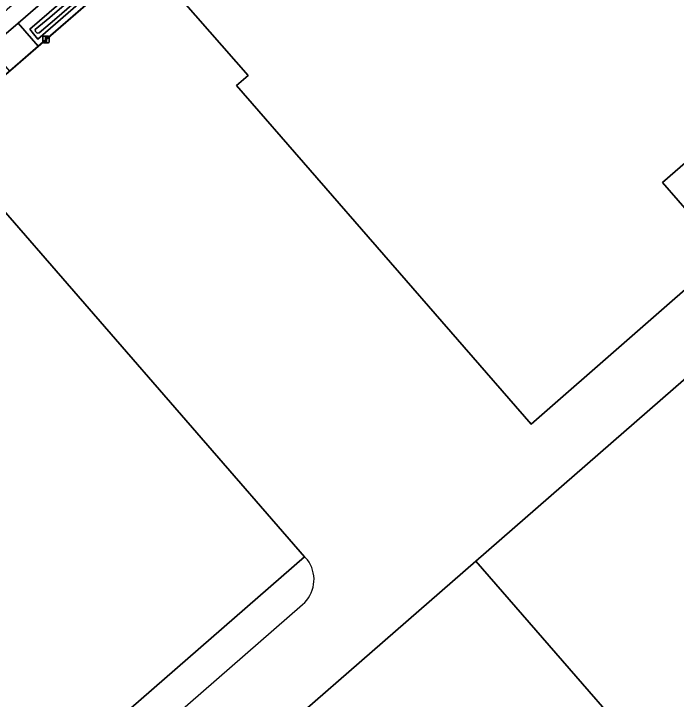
# Model space of a CAD drawing. Extents: x 156141 to 158132, y 385651 to 388333.
# Drawn here: x 156597.8 to 156702, y 386826.5 to 386934.3 of the extents above; entities that cross this region are included whole.
import ezdxf

# ---------------------------------------------------------------- set-up
doc = ezdxf.new("R2010")
doc.units = 0
for name, color, linetype in [('IMGEO_Erf', 7, 'Continuous'), ('IMGEO_Fietspad_gesloten', 7, 'Continuous'), ('IMGEO_Groenvoorziening', 7, 'Continuous'), ('IMGEO_Hek', 7, 'Continuous'), ('IMGEO_Oever', 7, 'Continuous'), ('IMGEO_Pand', 7, 'Continuous'), ('IMGEO_Pand_overbouw', 7, 'Continuous'), ('IMGEO_Rijbaan_lokaal_open', 7, 'Continuous'), ('IMGEO_Verkeersbordpaal', 7, 'Continuous'), ('IMGEO_Waterloop', 7, 'Continuous')]:
    doc.layers.add(name, color=color, linetype=linetype)

msp = doc.modelspace()

# ---------------------------------------------------------------- linework, layer by layer
at = {"layer": 'IMGEO_Erf'}
msp.add_lwpolyline([(156651.13, 386972.02), (156601.6, 386929.14), (156597.07, 386925.22), (156589.8, 386918.93), (156589.53, 386918.69), (156583.89, 386913.79), (156553.08, 386887.01), (156541.12, 386876.59), (156521.05, 386859.09), (156514.47, 386853.35), (156510.62, 386850.01), (156509.4, 386851.42), (156507.7, 386853.4), (156503.3, 386849.53), (156505.03, 386847.53), (156506.2, 386846.18), (156510.79, 386840.87), (156507.07, 386837.56), (156500.6, 386831.73), (156500, 386831.2), (156491.57, 386823.65)], dxfattribs=at)
for points in [[(156632.81, 386922.98), (156634.62, 386924.55), (156624.47, 386936.16), (156653.22, 386961.2), (156653.9, 386960.42), (156657.07, 386963.18), (156656.4, 386963.96), (156657.59, 386965), (156675.1, 386944.88), (156674.35, 386944.22), (156676.81, 386941.39), (156677.56, 386942.05), (156695.88, 386957.98), (156709.33, 386942.52), (156708.05, 386941.41), (156711.05, 386937.97), (156712.32, 386939.08), (156722.5, 386927.39), (156699.85, 386907.73), (156709.71, 386896.41), (156679.14, 386869.74)], [(156579, 386792.74), (156536.65, 386841.45), (156528.4, 386850.93), (156539.01, 386860.16), (156540.51, 386861.46), (156539.64, 386862.47), (156541.88, 386864.4), (156542.76, 386863.4), (156544.26, 386864.71), (156553.86, 386857.56), (156554.4, 386856.9), (156564.64, 386845.13), (156582.75, 386860.85), (156583.79, 386861.76), (156573.53, 386873.55), (156565.27, 386883.02), (156568.32, 386885.63), (156567.99, 386886), (156571.25, 386888.77), (156592.61, 386907.35), (156643.5, 386848.89)], [(156562.82, 386745.82), (156585.47, 386774.18), (156625.19, 386808.77), (156670.44, 386848.17), (156724.8, 386895.5), (156762.97, 386851.71), (156754.18, 386844.05), (156753.97, 386843.86), (156725.69, 386819.23), (156725.5, 386819.06), (156708.6, 386804.34), (156681.33, 386780.59), (156681.14, 386780.43), (156663.35, 386764.94), (156635.2, 386740.45), (156635.02, 386740.29), (156627.59, 386733.83), (156608.17, 386709.52), (156594.29, 386692.16), (156594.13, 386691.97), (156570.73, 386662.69), (156570.57, 386662.48), (156563.29, 386653.38), (156517.91, 386689.59)]]:
    msp.add_lwpolyline(points, close=True, dxfattribs=at)
at = {"layer": 'IMGEO_Fietspad_gesloten'}
msp.add_lwpolyline([(156639.93, 386972.08), (156623.8, 386958.28), (156620.36, 386955.41), (156596.74, 386934.91), (156594.39, 386932.88), (156592.11, 386930.9), (156584.72, 386924.45), (156586.52, 386922.45), (156593.87, 386928.89), (156596.18, 386930.85), (156598.44, 386932.8), (156641.73, 386970.18)], dxfattribs=at)
at = {"layer": 'IMGEO_Groenvoorziening'}
msp.add_lwpolyline([(156641.73, 386970.18), (156598.44, 386932.8), (156601.6, 386929.14), (156651.13, 386972.02), (156652.02, 386972.78), (156651.79, 386972.97), (156650.43, 386973.87), (156647.62, 386975.72)], dxfattribs=at)
msp.add_lwpolyline([(156650.5, 386972.76), (156601.53, 386930.29), (156600.88, 386931.09), (156600.28, 386931.82), (156649.01, 386973.89), (156649.76, 386973.32)], close=True, dxfattribs=at)
at = {"layer": 'IMGEO_Hek'}
msp.add_lwpolyline([(156589.53, 386918.69), (156589.8, 386918.93), (156651.13, 386972.02), (156652.02, 386972.78)], dxfattribs=at)
at = {"layer": 'IMGEO_Oever'}
for points in [[(156650.5, 386972.76), (156649.76, 386973.32), (156649.01, 386973.89), (156600.28, 386931.82), (156600.88, 386931.09), (156601.53, 386930.29)], [(156648.61, 386971.62), (156646.5, 386969.91), (156639.02, 386963.37), (156619.05, 386946.25), (156604.54, 386933.63), (156601.77, 386931.27), (156601.47, 386931.2), (156601.2, 386931.47), (156601.11, 386931.81), (156603.42, 386933.69), (156618.63, 386946.78), (156636.53, 386962.23), (156644.69, 386969.28), (156648.84, 386972.6), (156649.05, 386972.65), (156649.35, 386972.48), (156649.4, 386972.22), (156649.11, 386972.01)]]:
    msp.add_lwpolyline(points, close=True, dxfattribs=at)
at = {"layer": 'IMGEO_Pand'}
for points in [[(156675.1, 386944.88), (156657.59, 386965), (156656.4, 386963.96), (156657.07, 386963.18), (156653.9, 386960.42), (156653.22, 386961.2), (156624.47, 386936.16), (156634.62, 386924.55), (156632.81, 386922.98), (156679.14, 386869.74), (156709.71, 386896.41), (156699.85, 386907.73), (156722.5, 386927.39), (156712.32, 386939.08), (156711.05, 386937.97), (156708.05, 386941.41), (156709.33, 386942.52), (156695.88, 386957.98), (156677.56, 386942.05), (156676.81, 386941.39), (156674.35, 386944.22)], [(156579, 386792.74), (156643.5, 386848.89), (156592.61, 386907.35), (156571.25, 386888.77), (156567.99, 386886), (156568.32, 386885.63), (156565.27, 386883.02), (156573.53, 386873.55), (156583.79, 386861.76), (156582.75, 386860.85), (156564.64, 386845.13), (156554.4, 386856.9), (156553.86, 386857.56), (156544.26, 386864.71), (156542.76, 386863.4), (156541.88, 386864.4), (156539.64, 386862.47), (156540.51, 386861.46), (156539.01, 386860.16), (156528.4, 386850.93), (156536.65, 386841.45)], [(156670.44, 386848.17), (156708.6, 386804.34), (156725.5, 386819.06), (156725.69, 386819.23), (156753.97, 386843.86), (156754.18, 386844.05), (156762.97, 386851.71), (156724.8, 386895.5)], [(156663.35, 386764.94), (156681.14, 386780.43), (156681.33, 386780.59), (156708.6, 386804.34), (156670.44, 386848.17), (156625.19, 386808.77)]]:
    msp.add_lwpolyline(points, close=True, dxfattribs=at)
at = {"layer": 'IMGEO_Pand_overbouw'}
msp.add_lwpolyline([(156586.57, 386792.06), (156643.21, 386841.38), (156643.54, 386841.7), (156643.85, 386842.04), (156644.12, 386842.41), (156644.35, 386842.8), (156644.56, 386843.21), (156644.72, 386843.63), (156644.85, 386844.07), (156644.94, 386844.52), (156644.99, 386844.97), (156645, 386845.43), (156644.96, 386845.89), (156644.89, 386846.34), (156644.78, 386846.78), (156644.64, 386847.21), (156644.45, 386847.63), (156644.23, 386848.03), (156643.97, 386848.41), (156643.5, 386848.89), (156579, 386792.74)], dxfattribs=at)
at = {"layer": 'IMGEO_Rijbaan_lokaal_open'}
msp.add_lwpolyline([(156598.44, 386932.8), (156596.18, 386930.85), (156593.87, 386928.89), (156597.07, 386925.22), (156601.6, 386929.14)], close=True, dxfattribs=at)
at = {"layer": 'IMGEO_Verkeersbordpaal'}
for p, q in [((156602.35, 386929.81), (156602.35, 386930.61)), ((156602.35, 386930.61), (156602.35, 386929.81)), ((156602.45, 386930.71), (156603.24, 386930.71)), ((156603.24, 386930.71), (156602.45, 386930.71)), ((156603.34, 386930.61), (156603.34, 386929.81)), ((156603.34, 386929.81), (156603.34, 386930.61)), ((156603.24, 386929.71), (156602.45, 386929.71)), ((156602.45, 386929.71), (156603.24, 386929.71))]:
    msp.add_line(p, q, dxfattribs=at)
msp.add_lwpolyline([(156602.77, 386930.58), (156602.92, 386930.58), (156602.92, 386929.83), (156602.77, 386929.83), (156602.77, 386930.58)], dxfattribs=at)
for centre, start, end in [((156602.45, 386930.61), 90, 180), ((156602.45, 386930.61), 90, 180), ((156603.24, 386930.61), 0, 90), ((156603.24, 386930.61), 360, 90), ((156602.45, 386929.81), 180, 270), ((156602.45, 386929.81), 180, 270), ((156603.24, 386929.81), 270, 0), ((156603.24, 386929.81), 270, 0)]:
    msp.add_arc(centre, 0.1, start, end, dxfattribs=at)
at = {"layer": 'IMGEO_Waterloop'}
msp.add_lwpolyline([(156648.61, 386971.62), (156649.11, 386972.01), (156649.4, 386972.22), (156649.35, 386972.48), (156649.05, 386972.65), (156648.84, 386972.6), (156644.69, 386969.28), (156636.53, 386962.23), (156618.63, 386946.78), (156603.42, 386933.69), (156601.11, 386931.81), (156601.2, 386931.47), (156601.47, 386931.2), (156601.77, 386931.27), (156604.54, 386933.63), (156619.05, 386946.25), (156639.02, 386963.37), (156646.5, 386969.91)], close=True, dxfattribs=at)

doc.saveas('drawing.dxf')
